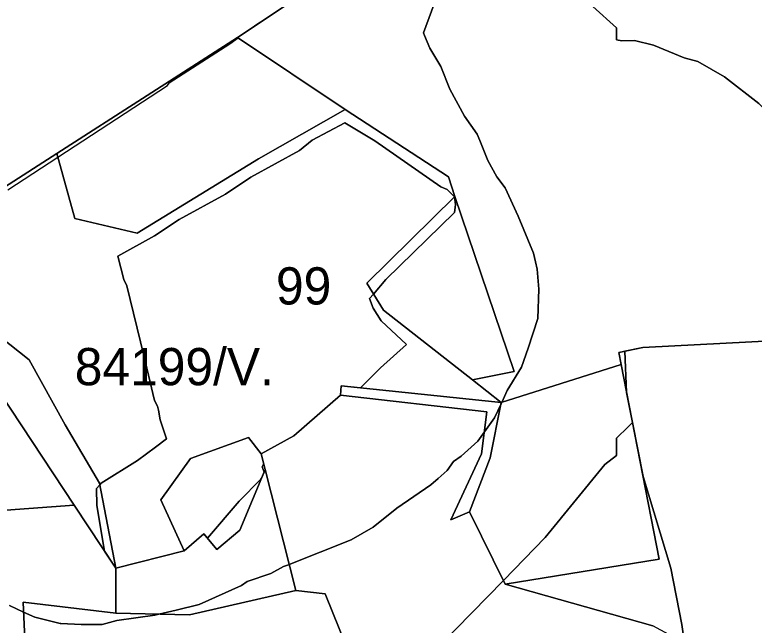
# Model space of a CAD drawing. Extents: x -477304 to -465429, y -1159113 to -1149210.
# Drawn here: x -472742.6 to -472444.5, y -1155637.1 to -1155391 of the extents above; entities that cross this region are included whole.
import ezdxf

# ---------------------------------------------------------------- set-up
doc = ezdxf.new("R2010")
doc.units = 0
for name, color, linetype in [('BPEJ_s', 7, 'Continuous'), ('PUPFL_s', 7, 'Continuous'), ('trav_porost_s', 7, 'Continuous')]:
    doc.layers.add(name, color=color, linetype=linetype)

msp = doc.modelspace()

# ---------------------------------------------------------------- linework, layer by layer
at = {"layer": 'BPEJ_s'}
for points in [[(-472744.82, -1155629.16), (-472739.07, -1155631.8), (-472734.61, -1155633.84), (-472724.41, -1155636.39), (-472724.08, -1155636.41), (-472715.9, -1155636.81), (-472707.39, -1155636.81), (-472701.44, -1155635.11), (-472686.13, -1155632.99), (-472684.53, -1155632.61), (-472677.6, -1155630.96), (-472668.27, -1155628.73), (-472651.26, -1155621.08), (-472648.92, -1155619.38), (-472639.35, -1155616.19), (-472634.25, -1155613.42), (-472632.71, -1155612.81), (-472632.02, -1155612.54), (-472607.03, -1155602.58), (-472598.1, -1155597.48), (-472588.53, -1155589.82), (-472574.92, -1155580.47), (-472571.93, -1155577.86), (-472568.33, -1155574.72), (-472565.78, -1155571.11), (-472562.59, -1155568.98), (-472556, -1155562.82), (-472553.31, -1155559.13), (-472549.19, -1155553.46), (-472546.57, -1155547.78), (-472546.32, -1155547.23), (-472544.09, -1155542.4), (-472538.35, -1155533.05), (-472535.58, -1155525.39), (-472531.75, -1155513.48), (-472531.33, -1155501.58), (-472531.97, -1155493.5), (-472532.64, -1155490.63), (-472533.45, -1155487.12), (-472539.62, -1155472.23), (-472544.94, -1155460.75), (-472548.34, -1155456.29), (-472551.95, -1155449.69), (-472555.14, -1155441.72), (-472556.21, -1155439.06), (-472561.31, -1155431.83), (-472567.26, -1155420.99), (-472570.88, -1155411.84), (-472575.34, -1155404.4), (-472577.41, -1155399.42), (-472577.89, -1155398.28), (-472570.5, -1155378.1)], [(-472570.5, -1155378.1), (-472577.89, -1155398.28), (-472577.41, -1155399.42), (-472575.34, -1155404.4), (-472570.88, -1155411.84), (-472567.26, -1155420.99), (-472561.31, -1155431.83), (-472556.21, -1155439.06), (-472555.14, -1155441.72), (-472551.95, -1155449.69), (-472548.34, -1155456.29), (-472544.94, -1155460.75), (-472539.62, -1155472.23), (-472533.45, -1155487.12), (-472532.64, -1155490.63), (-472531.97, -1155493.5), (-472531.33, -1155501.58), (-472531.75, -1155513.48), (-472535.58, -1155525.39), (-472538.35, -1155533.05), (-472544.09, -1155542.4), (-472546.32, -1155547.23), (-472546.57, -1155547.78), (-472549.19, -1155553.46), (-472553.31, -1155559.13), (-472556, -1155562.82), (-472562.59, -1155568.98), (-472565.78, -1155571.11), (-472568.33, -1155574.72), (-472571.93, -1155577.86), (-472574.92, -1155580.47), (-472588.53, -1155589.82), (-472598.1, -1155597.48), (-472607.03, -1155602.58), (-472632.02, -1155612.54), (-472632.71, -1155612.81), (-472634.25, -1155613.42), (-472639.35, -1155616.19), (-472648.92, -1155619.38), (-472651.26, -1155621.08), (-472668.27, -1155628.73), (-472677.6, -1155630.96), (-472684.53, -1155632.61), (-472686.13, -1155632.99), (-472701.44, -1155635.11), (-472707.39, -1155636.81), (-472715.9, -1155636.81), (-472724.08, -1155636.41), (-472724.41, -1155636.39), (-472734.61, -1155633.84), (-472739.07, -1155631.8), (-472744.82, -1155629.16)], [(-472745.45, -1155461.6), (-472725.25, -1155448.4), (-472681.03, -1155419.5), (-472680.46, -1155418.55), (-472680.39, -1155418.44), (-472655.93, -1155402.7), (-472652.64, -1155400.31), (-472652.86, -1155400.16), (-472647.44, -1155396.54), (-472645.09, -1155394.83), (-472641.67, -1155392.68), (-472627.86, -1155383.45)], [(-472681.03, -1155419.5), (-472680.46, -1155418.55), (-472680.39, -1155418.44), (-472655.93, -1155402.7), (-472652.64, -1155400.31), (-472652.86, -1155400.16), (-472647.44, -1155396.54), (-472645.09, -1155394.83), (-472641.67, -1155392.68), (-472627.86, -1155383.45)], [(-472509.62, -1155387.66), (-472500, -1155396.32), (-472500, -1155401.15), (-472497.84, -1155401.52), (-472492.74, -1155401.31), (-472485.09, -1155403.22), (-472472.77, -1155408.32), (-472467.24, -1155409.81), (-472456.41, -1155415.97), (-472442.59, -1155426.81), (-472439.81, -1155429.59), (-472437.03, -1155432.38), (-472433.89, -1155435.52), (-472427.93, -1155443.81), (-472414.97, -1155466.76), (-472414.43, -1155467.88), (-472413, -1155470.85), (-472405.89, -1155485.54), (-472405.77, -1155485.77)], [(-472405.77, -1155485.77), (-472405.89, -1155485.54), (-472413, -1155470.85), (-472414.43, -1155467.88), (-472414.97, -1155466.76), (-472427.93, -1155443.81), (-472433.89, -1155435.52), (-472437.03, -1155432.38), (-472439.81, -1155429.59), (-472442.59, -1155426.81), (-472456.41, -1155415.97), (-472467.24, -1155409.81), (-472472.77, -1155408.32), (-472485.09, -1155403.22), (-472492.74, -1155401.31), (-472497.84, -1155401.52), (-472500, -1155401.15), (-472500, -1155396.32), (-472509.62, -1155387.66)], [(-472745.45, -1155461.6), (-472725.25, -1155448.4), (-472681.03, -1155419.5)], [(-472414.35, -1155521.25), (-472489.39, -1155525.15), (-472496.67, -1155526.6), (-472495.94, -1155543.31), (-472493.57, -1155555.38), (-472495.34, -1155557.12), (-472500, -1155561.69), (-472500, -1155568.6), (-472504.72, -1155572.26), (-472528.77, -1155601.7), (-472545.63, -1155618.99), (-472571.15, -1155645.16), (-472597.67, -1155673.42), (-472603.37, -1155679.49), (-472611.73, -1155687.81), (-472620.23, -1155696.26), (-472633.43, -1155709.38), (-472645.08, -1155720.96), (-472650.31, -1155727.58), (-472680.95, -1155766.37), (-472682.88, -1155768.82), (-472713.13, -1155809.22), (-472720.17, -1155818.63), (-472745.98, -1155846.01)], [(-472472.54, -1155644.27), (-472473.62, -1155636.74), (-472478.16, -1155614.07), (-472489.33, -1155577.05), (-472493.57, -1155555.38), (-472495.94, -1155543.31), (-472496.67, -1155526.6), (-472489.39, -1155525.15), (-472414.35, -1155521.25)], [(-472571.15, -1155645.16), (-472545.63, -1155618.99), (-472528.77, -1155601.7), (-472504.72, -1155572.26), (-472500, -1155568.6), (-472500, -1155561.69), (-472495.34, -1155557.12), (-472493.57, -1155555.38), (-472489.33, -1155577.05), (-472478.16, -1155614.07), (-472473.62, -1155636.74), (-472472.54, -1155644.27)]]:
    msp.add_lwpolyline(points, dxfattribs=at)
for points in [[(-472595.12, -1155533.26), (-472603.23, -1155541.36), (-472611.05, -1155540.55), (-472611.29, -1155544.29), (-472630.11, -1155560.74), (-472643.31, -1155567.93), (-472642.25, -1155572.14), (-472642.33, -1155572.17), (-472642.59, -1155572.61), (-472642.96, -1155573.24), (-472642.14, -1155575.39), (-472643.13, -1155577.75), (-472643.39, -1155578.13), (-472652.11, -1155587.06), (-472664.91, -1155602.03), (-472666.43, -1155600.17), (-472674.39, -1155607.08), (-472701.9, -1155614.11), (-472706.51, -1155607.14), (-472709.52, -1155588.76), (-472709.73, -1155581.95), (-472708.35, -1155580.42), (-472707.82, -1155579.83), (-472693.15, -1155570.68), (-472685.93, -1155565.31), (-472681.45, -1155561.97), (-472684, -1155554.31), (-472684.75, -1155550.42), (-472685.07, -1155548.78), (-472686.34, -1155546.44), (-472690.58, -1155528.37), (-472697.4, -1155500.3), (-472698.67, -1155497.75), (-472701.11, -1155488.33), (-472686.34, -1155480.1), (-472676.35, -1155473.51), (-472657.64, -1155463.3), (-472647.43, -1155456.5), (-472627.87, -1155445.65), (-472622.76, -1155441.61), (-472609.58, -1155434.6), (-472597.46, -1155441.83), (-472570.88, -1155460.33), (-472568.33, -1155461.39), (-472565.35, -1155464.36), (-472564.93, -1155467.56), (-472565.35, -1155470.74), (-472593, -1155497.75), (-472598.01, -1155503.57), (-472599.59, -1155505.4), (-472598.1, -1155509.23), (-472594.91, -1155514.34), (-472584.64, -1155523.92)], [(-472595.12, -1155533.26), (-472584.64, -1155523.92), (-472594.91, -1155514.34), (-472598.1, -1155509.23), (-472599.59, -1155505.4), (-472598.01, -1155503.57), (-472593, -1155497.75), (-472565.35, -1155470.74), (-472564.93, -1155467.56), (-472565.35, -1155464.36), (-472568.33, -1155461.39), (-472570.88, -1155460.33), (-472597.46, -1155441.83), (-472609.58, -1155434.6), (-472622.76, -1155441.61), (-472627.87, -1155445.65), (-472647.43, -1155456.5), (-472657.64, -1155463.3), (-472676.35, -1155473.51), (-472686.34, -1155480.1), (-472701.11, -1155488.33), (-472698.67, -1155497.75), (-472697.4, -1155500.3), (-472690.58, -1155528.37), (-472686.34, -1155546.44), (-472685.07, -1155548.78), (-472684.75, -1155550.42), (-472684, -1155554.31), (-472681.45, -1155561.97), (-472685.93, -1155565.31), (-472693.15, -1155570.68), (-472707.82, -1155579.83), (-472708.35, -1155580.42), (-472709.73, -1155581.95), (-472709.52, -1155588.76), (-472706.51, -1155607.14), (-472701.9, -1155614.11), (-472674.39, -1155607.08), (-472666.43, -1155600.17), (-472664.91, -1155602.03), (-472652.11, -1155587.06), (-472643.39, -1155578.13), (-472643.13, -1155577.75), (-472642.14, -1155575.39), (-472642.96, -1155573.24), (-472642.59, -1155572.61), (-472642.33, -1155572.17), (-472642.25, -1155572.14), (-472643.31, -1155567.93), (-472630.11, -1155560.74), (-472611.29, -1155544.29), (-472611.05, -1155540.55), (-472603.23, -1155541.36)]]:
    msp.add_lwpolyline(points, close=True, dxfattribs=at)
at = {"layer": 'PUPFL_s'}
for points in [[(-473028.17, -1155223.24), (-472993.69, -1155228.38), (-472898.88, -1155251.95), (-472868.85, -1155257.19), (-472831.14, -1155264.88), (-472793.67, -1155269.92), (-472741.29, -1155278.06), (-472700.03, -1155284.52), (-472674.94, -1155288.77), (-472652.21, -1155292.7), (-472642.49, -1155294.21), (-472605.3, -1155299.56), (-472565.37, -1155305.88), (-472525.31, -1155312.3), (-472556.47, -1155334.97), (-472597.53, -1155363.18), (-472652.86, -1155400.16), (-472725.66, -1155446.89), (-472769.94, -1155475.28), (-472804.51, -1155498.57), (-472848.6, -1155516.18), (-472952.88, -1155557.82), (-473034.64, -1155590.46)], [(-472769.94, -1155475.28), (-472725.66, -1155446.89), (-472718.49, -1155473.08), (-472693.26, -1155479.03), (-472644.35, -1155449.13), (-472609.42, -1155429.17), (-472567.83, -1155456.29), (-472565.21, -1155464.22), (-472600.66, -1155499.25), (-472593.98, -1155510.12), (-472558.03, -1155538.11), (-472546.47, -1155547.28), (-472611.05, -1155540.55), (-472611.29, -1155544.29), (-472630.11, -1155560.74), (-472643.31, -1155567.93), (-472648.4, -1155561.44), (-472671.84, -1155569.87), (-472683.79, -1155586.51), (-472674.39, -1155607.08), (-472701.9, -1155614.11), (-472708.47, -1155579.81), (-472722.3, -1155556.29), (-472736.88, -1155530.11), (-472776.67, -1155498.58)], [(-472354.84, -1155708.03), (-472485.43, -1155637.29), (-472544.86, -1155620.55), (-472482.79, -1155610.4), (-472498.15, -1155532.03), (-472499.12, -1155527.09), (-472489.39, -1155525.15), (-472414.35, -1155521.25)]]:
    msp.add_lwpolyline(points, dxfattribs=at)
for points in [[(-472725.66, -1155446.89), (-472652.86, -1155400.16), (-472609.42, -1155429.17), (-472644.35, -1155449.13), (-472693.26, -1155479.03), (-472718.49, -1155473.08)], [(-472565.21, -1155464.22), (-472541.3, -1155534.79), (-472558.03, -1155538.11), (-472593.98, -1155510.12), (-472600.66, -1155499.25)], [(-472701.9, -1155614.11), (-472718.7, -1155588.71), (-472778.3, -1155498.58), (-472776.67, -1155498.58), (-472736.88, -1155530.11), (-472722.3, -1155556.29), (-472708.47, -1155579.81)], [(-472674.39, -1155607.08), (-472683.79, -1155586.51), (-472671.84, -1155569.87), (-472648.4, -1155561.44), (-472643.31, -1155567.93), (-472641.69, -1155574.34), (-472651.95, -1155598.68), (-472661.16, -1155606.6), (-472666.43, -1155600.17)]]:
    msp.add_lwpolyline(points, close=True, dxfattribs=at)
at = {"layer": 'trav_porost_s'}
for points in [[(-472409.06, -1155350.21), (-472438.52, -1155401.54), (-472418.77, -1155411.5), (-472410.9, -1155414.22), (-472438.04, -1155433.08), (-472409.44, -1155476.21), (-472404.16, -1155484.17), (-472432.84, -1155512.62), (-472414.35, -1155521.25), (-472489.39, -1155525.15), (-472499.12, -1155527.09), (-472498.15, -1155532.03), (-472546.47, -1155547.28), (-472558.03, -1155538.11), (-472541.3, -1155534.79), (-472565.21, -1155464.22), (-472567.83, -1155456.29), (-472609.42, -1155429.17), (-472652.86, -1155400.16), (-472597.53, -1155363.18)], [(-472597.43, -1155674), (-472617.53, -1155624.42), (-472629.35, -1155623.11), (-472641.69, -1155574.34), (-472643.31, -1155567.93), (-472630.11, -1155560.74), (-472611.29, -1155544.29), (-472552.31, -1155550.99), (-472554.4, -1155567.96), (-472566.85, -1155594.55), (-472559.33, -1155591.33), (-472544.86, -1155620.55), (-472485.43, -1155637.29)]]:
    msp.add_lwpolyline(points, dxfattribs=at)
for points in [[(-472804.51, -1155498.57), (-472778.3, -1155498.58), (-472718.7, -1155588.71), (-472834.02, -1155597.18), (-472843.76, -1155543.07), (-472848.6, -1155516.18)], [(-472559.33, -1155591.33), (-472550.9, -1155569.62), (-472546.47, -1155547.28), (-472498.15, -1155532.03), (-472482.79, -1155610.4), (-472544.86, -1155620.55)], [(-472611.05, -1155540.55), (-472546.47, -1155547.28), (-472550.9, -1155569.62), (-472559.33, -1155591.33), (-472566.85, -1155594.55), (-472554.4, -1155567.96), (-472552.31, -1155550.99), (-472611.29, -1155544.29)], [(-472641.69, -1155574.34), (-472629.35, -1155623.11), (-472672.2, -1155632.87), (-472701.84, -1155632.24), (-472701.9, -1155614.11), (-472674.39, -1155607.08), (-472666.43, -1155600.17), (-472661.16, -1155606.6), (-472651.95, -1155598.68)], [(-472825.33, -1155645.43), (-472816.82, -1155656.3), (-472803.73, -1155673.01), (-472788.76, -1155655.34), (-472782.65, -1155648.13), (-472797.55, -1155628.71), (-472825.33, -1155645.43), (-472834.02, -1155597.18), (-472718.7, -1155588.71), (-472701.9, -1155614.11), (-472701.84, -1155632.24), (-472739.24, -1155627.74), (-472738.35, -1155648.61), (-472727, -1155652.3), (-472740.79, -1155654.51), (-472740.31, -1155657.81), (-472765.97, -1155664.23), (-472781.32, -1155672.86), (-472778.1, -1155687.01), (-472784.81, -1155692.77), (-472796.52, -1155682.3), (-472809.03, -1155703.76), (-472817.54, -1155694.41), (-472821.33, -1155670.54)], [(-472672.2, -1155632.87), (-472629.35, -1155623.11), (-472617.53, -1155624.42), (-472597.43, -1155674), (-472593.93, -1155686.1), (-472593.45, -1155687.75), (-472619.47, -1155687.83), (-472671.7, -1155670), (-472727, -1155652.3), (-472738.35, -1155648.61), (-472739.24, -1155627.74), (-472701.84, -1155632.24)]]:
    msp.add_lwpolyline(points, close=True, dxfattribs=at)

# ---------------------------------------------------------------- texts
at = {"layer": 'BPEJ_s'}
for s, p in [('99', (-472637.33, -1155507.78)), ('84199/V.', (-472718.47, -1155540.32))]:
    msp.add_text(s, height=15, dxfattribs=at).set_placement(p)

doc.saveas('drawing.dxf')
